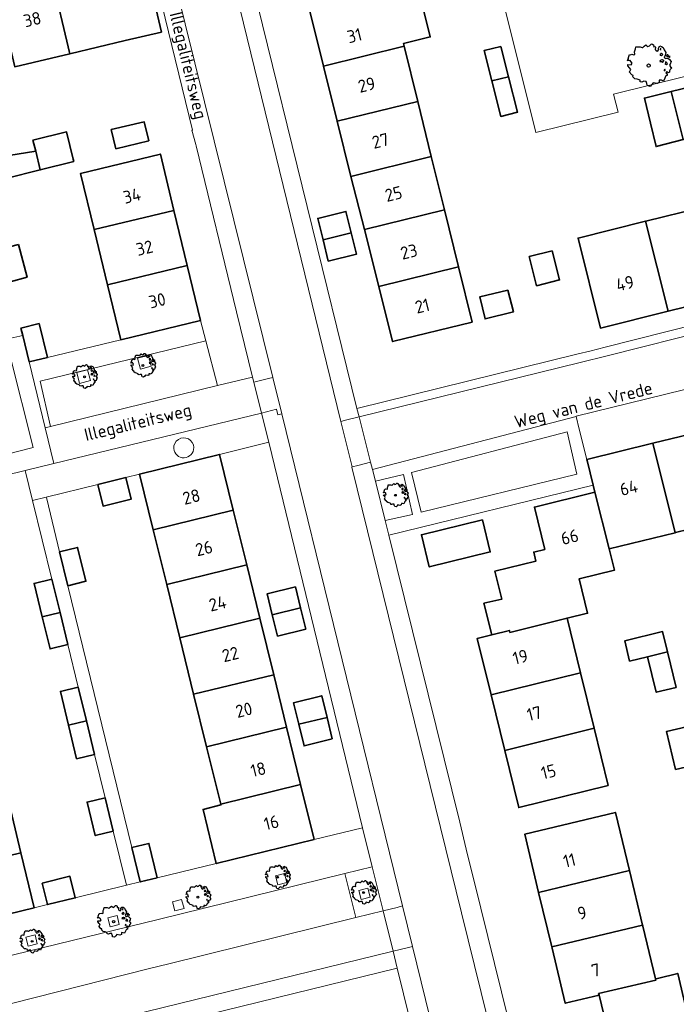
# Model space of a CAD drawing. Header units: metres. Extents: x 152391 to 157968, y 462336 to 467280.
# Tile 690 of 736: x 157148 to 157218, y 464589 to 464694. Entities that reach past the tile are written whole.
import ezdxf
from ezdxf.enums import TextEntityAlignment as Align

# ---------------------------------------------------------------- set-up
doc = ezdxf.new("R2010")
doc.units = ezdxf.units.M
doc.header["$LTSCALE"] = 0.75
doc.layers.get('0').update_dxf_attribs({"lineweight": 25})
for name, color, linetype, lineweight in [('B-GV-GR-BOOM-S', 252, 'Continuous', 25), ('B-WE-GR-BEPLANTING_CULTUUR_BODEMBEDEKKER-GV', 251, 'Continuous', 18), ('B-WE-GR-BEPLANTING_CULTUUR_HEESTERS-GV', 251, 'Continuous', 18), ('B-WE-GR-GROENVOORZIENING-GV', 251, 'Continuous', 18), ('B-WE-OG-BEBOUWING-GV', 6, 'Continuous', 35), ('B-WE-OG-BEBOUWING-T18', 1, 'Continuous', 18), ('B-WE-OG-TERREIN_CULTUURSCHEIDING-GV', 251, 'Continuous', 18), ('B-WE-OG-TOPOGRAFIE-T18', 1, 'Continuous', 18), ('B-WE-VH-VERHARDING_BETONSTRAATSTEEN-GV', 251, 'Continuous', 18), ('B-WE-VH-VERHARDING_STRAATBAKSTEEN-GV', 251, 'Continuous', 18), ('B-WE-VH-VERHARDING_TEGEL-GV', 251, 'Continuous', 18)]:
    doc.layers.add(name, color=color, linetype=linetype, lineweight=lineweight)
doc.styles.add('NLCS-ISO-M750-T18', font='NLCS-ISO.ttf', dxfattribs={"height": 1.35})

# ---------------------------------------------------------------- blocks, each defined once
blk = doc.blocks.new('SGR-BOOM_21_30')
at = {"linetype": 'Continuous'}
for p, q in [((-1.13, 1.09), (-1.11, 1.19)), ((-1.12, 0.92), (-1.13, 1.09)), ((-1.11, 1.19), (-1.05, 1.33)), ((-1.05, 1.33), (-1.02, 1.5)), ((-1.02, 1.5), (-0.67, 1.5)), ((-0.67, 1.5), (-0.52, 1.43)), ((-0.52, 1.43), (-0.47, 1.45)), ((-0.47, 1.45), (-0.37, 1.55)), ((-0.37, 1.55), (-0.23, 1.65)), ((-0.23, 1.65), (-0.13, 1.58)), ((-0.13, 1.58), (-0.06, 1.52)), ((-0.06, 1.52), (0.07, 1.58)), ((0.07, 1.58), (0.2, 1.71)), ((0.2, 1.71), (0.26, 1.73)), ((0.26, 1.73), (0.33, 1.7)), ((0.33, 1.7), (0.39, 1.65)), ((0.4, 1.53), (0.38, 1.5)), ((0.38, 1.5), (0.53, 1.52)), ((0.39, 1.65), (0.4, 1.53)), ((0.54, 1.48), (0.51, 1.29)), ((0.51, 1.29), (0.57, 1.24)), ((0.53, 1.52), (0.54, 1.48)), ((0.57, 1.24), (0.69, 1.15)), ((0.69, 1.15), (0.75, 1.2)), ((0.75, 1.2), (0.8, 1.29)), ((0.79, 1.4), (0.89, 1.56)), ((0.8, 1.29), (0.79, 1.4)), ((0.89, 1.56), (1.02, 1.53)), ((0.97, 1.37), (0.93, 1.33)), ((0.93, 1.33), (0.95, 1.25)), ((0.95, 1.25), (0.96, 1.24)), ((0.96, 1.27), (0.97, 1.37)), ((1.02, 1.53), (1.16, 1.45)), ((1.16, 1.45), (1.25, 1.27)), ((1.25, 1.27), (1.38, 1.06)), ((1.38, 1.06), (1.32, 0.79)), ((-1.7, 0.37), (-1.66, 0.48)), ((-1.49, 0.41), (-1.7, 0.37)), ((-1.68, -0.03), (-1.67, 0.09)), ((-1.67, 0.09), (-1.39, 0.07)), ((-1.66, 0.48), (-1.6, 0.53)), ((-1.63, 0.58), (-1.53, 0.87)), ((-1.6, 0.53), (-1.63, 0.58)), ((-1.53, 0.87), (-1.46, 0.86)), ((-1.42, 0.33), (-1.49, 0.41)), ((-1.46, 0.86), (-1.34, 0.91)), ((-1.33, 0.18), (-1.42, 0.33)), ((-1.39, 0.07), (-1.33, 0.18)), ((-1.34, 0.91), (-1.18, 0.86)), ((-1.18, 0.86), (-1.12, 0.92)), ((0.94, 0.91), (0.89, 0.87)), ((0.89, 0.87), (0.93, 0.83)), ((0.93, 0.41), (0.89, 0.33)), ((0.89, 0.33), (1.03, 0.32)), ((0.93, 0.83), (0.98, 0.84)), ((1.05, 0.46), (0.93, 0.41)), ((0.97, 0.97), (0.94, 0.91)), ((1.03, 0.97), (0.97, 0.97)), ((0.98, 0.84), (1.03, 0.78)), ((1.08, 0.94), (1.03, 0.97)), ((1.03, 0.78), (1.08, 0.84)), ((1.03, 0.32), (1.11, 0.25)), ((1.11, 0.46), (1.05, 0.46)), ((1.12, 0.87), (1.08, 0.94)), ((1.08, 0.84), (1.12, 0.87)), ((1.22, 0.4), (1.11, 0.46)), ((1.11, 0.25), (1.2, 0.37)), ((1.2, 0.37), (1.24, 0.41)), ((1.32, 0.79), (1.23, 0.69)), ((1.23, 0.69), (1.27, 0.63)), ((1.27, 0.63), (1.38, 0.56)), ((1.34, 0.18), (1.31, 0.1)), ((1.43, 0.05), (1.31, 0.1)), ((1.36, 0.3), (1.34, 0.23)), ((1.34, 0.23), (1.34, 0.18)), ((1.43, 0.23), (1.36, 0.3)), ((1.38, 0.56), (1.44, 0.6)), ((1.47, 0.2), (1.43, 0.23)), ((1.43, 0.05), (1.51, 0.14)), ((1.47, 0.86), (1.44, 0.81)), ((1.44, 0.81), (1.46, 0.74)), ((1.44, 0.6), (1.57, 0.56)), ((1.46, 0.74), (1.53, 0.69)), ((1.54, 0.86), (1.47, 0.86)), ((1.51, 0.14), (1.47, 0.2)), ((1.53, 0.73), (1.64, 0.68)), ((1.53, 0.69), (1.54, 0.73)), ((1.62, 0.76), (1.54, 0.86)), ((1.57, 0.56), (1.64, 0.51)), ((1.73, 0.71), (1.62, 0.76)), ((1.64, 0.68), (1.73, 0.71)), ((1.64, 0.51), (1.81, 0.32)), ((1.72, 0.1), (1.67, 0.04)), ((1.67, 0.04), (1.76, -0.09)), ((1.81, 0.32), (1.72, 0.1)), ((-1.54, -0.18), (-1.68, -0.03)), ((-1.55, -0.51), (-1.49, -0.42)), ((-1.35, -0.75), (-1.55, -0.51)), ((-1.44, -0.32), (-1.54, -0.18)), ((-1.49, -0.42), (-1.44, -0.32)), ((-1.25, -0.78), (-1.35, -0.75)), ((-1.27, -0.9), (-1.25, -0.78)), ((-1.11, -1.05), (-1.27, -0.9)), ((-0.91, -1.08), (-1.11, -1.05)), ((1.29, -1.01), (1.18, -1.24)), ((1.29, -0.29), (1.24, -0.36)), ((1.24, -0.36), (1.25, -0.42)), ((1.26, -0.42), (1.33, -0.41)), ((1.33, -0.34), (1.29, -0.29)), ((1.36, -0.88), (1.29, -1.01)), ((1.33, -0.41), (1.33, -0.34)), ((1.37, -0.83), (1.36, -0.88)), ((1.48, -0.8), (1.37, -0.83)), ((1.46, -0.47), (1.39, -0.59)), ((1.39, -0.59), (1.43, -0.64)), ((1.43, -0.64), (1.5, -0.7)), ((1.58, -0.59), (1.46, -0.47)), ((1.5, -0.7), (1.48, -0.8)), ((1.66, -0.52), (1.58, -0.59)), ((1.68, -0.42), (1.66, -0.52)), ((1.72, -0.31), (1.68, -0.42)), ((1.84, -0.18), (1.72, -0.31)), ((1.76, -0.09), (1.84, -0.18)), ((-0.67, -1.18), (-0.91, -1.08)), ((-0.68, -1.29), (-0.67, -1.18)), ((-0.55, -1.33), (-0.68, -1.29)), ((-0.4, -1.26), (-0.55, -1.33)), ((-0.19, -1.28), (-0.4, -1.26)), ((-0.16, -1.43), (-0.19, -1.28)), ((-0.13, -1.49), (-0.16, -1.43)), ((-0.1, -1.61), (-0.13, -1.49)), ((0.11, -1.67), (-0.1, -1.61)), ((0.25, -1.52), (0.11, -1.67)), ((0.36, -1.38), (0.25, -1.52)), ((0.68, -1.44), (0.36, -1.38)), ((0.83, -1.36), (0.68, -1.44)), ((0.84, -1.16), (0.83, -1.36)), ((1.03, -1.18), (0.84, -1.16)), ((1.18, -1.24), (1.03, -1.18))]:
    blk.add_line(p, q, dxfattribs=at)
blk.add_circle((0, 0), 0.126, dxfattribs=at)
blk = doc.blocks.new('SGR-BOOM_31_50')
at = {"linetype": 'Continuous'}
for p, q in [((-0.49, 2.06), (-0.3, 2.2)), ((-0.3, 2.2), (-0.18, 2.11)), ((-0.18, 2.11), (-0.08, 2.02)), ((-0.08, 2.02), (0.09, 2.11)), ((0.09, 2.11), (0.27, 2.28)), ((0.27, 2.28), (0.35, 2.31)), ((0.35, 2.31), (0.44, 2.26)), ((0.44, 2.26), (0.52, 2.2)), ((0.52, 2.2), (0.54, 2.04)), ((-2.18, 0.77), (-2.04, 1.17)), ((-2.04, 1.17), (-1.94, 1.14)), ((-1.94, 1.14), (-1.79, 1.21)), ((-1.79, 1.21), (-1.57, 1.14)), ((-1.57, 1.14), (-1.49, 1.23)), ((-1.51, 1.45), (-1.48, 1.58)), ((-1.49, 1.23), (-1.51, 1.45)), ((-1.48, 1.58), (-1.4, 1.78)), ((-1.4, 1.78), (-1.36, 2)), ((-1.36, 2), (-0.89, 2)), ((-0.89, 2), (-0.69, 1.91)), ((-0.69, 1.91), (-0.63, 1.93)), ((-0.63, 1.93), (-0.49, 2.06)), ((0.54, 2.04), (0.51, 2)), ((0.51, 2), (0.71, 2.02)), ((0.72, 1.98), (0.68, 1.71)), ((0.68, 1.71), (0.75, 1.65)), ((0.71, 2.02), (0.72, 1.98)), ((0.75, 1.65), (0.92, 1.54)), ((0.92, 1.54), (1, 1.6)), ((1, 1.6), (1.06, 1.71)), ((1.05, 1.87), (1.19, 2.09)), ((1.06, 1.71), (1.05, 1.87)), ((1.19, 2.09), (1.36, 2.04)), ((1.25, 1.21), (1.19, 1.17)), ((1.19, 1.17), (1.23, 1.1)), ((1.3, 1.82), (1.23, 1.78)), ((1.23, 1.78), (1.27, 1.67)), ((1.23, 1.1), (1.31, 1.12)), ((1.3, 1.3), (1.25, 1.21)), ((1.27, 1.67), (1.28, 1.65)), ((1.28, 1.69), (1.3, 1.82)), ((1.37, 1.3), (1.3, 1.3)), ((1.31, 1.12), (1.37, 1.03)), ((1.36, 2.04), (1.54, 1.93)), ((1.44, 1.25), (1.37, 1.3)), ((1.37, 1.03), (1.44, 1.12)), ((1.5, 1.17), (1.44, 1.25)), ((1.44, 1.12), (1.5, 1.17)), ((1.54, 1.93), (1.67, 1.69)), ((1.76, 1.06), (1.64, 0.93)), ((1.67, 1.69), (1.84, 1.41)), ((1.84, 1.41), (1.76, 1.06)), ((1.96, 1.14), (1.92, 1.08)), ((1.92, 1.08), (1.95, 0.99)), ((2.06, 1.14), (1.96, 1.14)), ((2.16, 1.01), (2.06, 1.14)), ((-2.27, 0.49), (-2.21, 0.64)), ((-1.99, 0.55), (-2.27, 0.49)), ((-2.24, -0.04), (-2.22, 0.11)), ((-2.22, 0.11), (-1.85, 0.09)), ((-2.21, 0.64), (-2.13, 0.71)), ((-2.13, 0.71), (-2.18, 0.77)), ((-1.9, 0.44), (-1.99, 0.55)), ((-1.77, 0.25), (-1.9, 0.44)), ((-1.85, 0.09), (-1.77, 0.25)), ((1.23, 0.55), (1.19, 0.44)), ((1.19, 0.44), (1.37, 0.42)), ((1.4, 0.62), (1.23, 0.55)), ((1.37, 0.42), (1.48, 0.33)), ((1.48, 0.62), (1.4, 0.62)), ((1.62, 0.53), (1.48, 0.62)), ((1.48, 0.33), (1.61, 0.49)), ((1.61, 0.49), (1.65, 0.55)), ((1.64, 0.93), (1.7, 0.84)), ((1.7, 0.84), (1.84, 0.75)), ((1.79, 0.25), (1.75, 0.14)), ((1.91, 0.07), (1.75, 0.14)), ((1.81, 0.4), (1.79, 0.31)), ((1.79, 0.31), (1.79, 0.25)), ((1.9, 0.31), (1.81, 0.4)), ((1.84, 0.75), (1.92, 0.79)), ((1.96, 0.27), (1.9, 0.31)), ((1.91, 0.07), (2.01, 0.18)), ((1.92, 0.79), (2.09, 0.75)), ((1.95, 0.99), (2.04, 0.93)), ((2.01, 0.18), (1.96, 0.27)), ((2.04, 0.97), (2.18, 0.9)), ((2.04, 0.93), (2.06, 0.97)), ((2.09, 0.75), (2.18, 0.68)), ((2.3, 0.95), (2.16, 1.01)), ((2.18, 0.9), (2.3, 0.95)), ((2.18, 0.68), (2.41, 0.42)), ((2.29, 0.14), (2.23, 0.05)), ((2.23, 0.05), (2.35, -0.13)), ((2.41, 0.42), (2.29, 0.14)), ((-2.05, -0.24), (-2.24, -0.04)), ((-2.07, -0.67), (-1.99, -0.56)), ((-1.8, -1), (-2.07, -0.67)), ((-1.91, -0.43), (-2.05, -0.24)), ((-1.99, -0.56), (-1.91, -0.43)), ((-1.67, -1.05), (-1.8, -1)), ((-1.7, -1.2), (-1.67, -1.05)), ((1.72, -0.39), (1.65, -0.48)), ((1.65, -0.48), (1.67, -0.56)), ((1.68, -0.56), (1.78, -0.54)), ((1.78, -0.45), (1.72, -0.39)), ((1.78, -0.54), (1.78, -0.45)), ((1.95, -0.63), (1.85, -0.78)), ((1.85, -0.78), (1.9, -0.85)), ((1.9, -0.85), (1.99, -0.94)), ((2.1, -0.78), (1.95, -0.63)), ((1.99, -0.94), (1.98, -1.07)), ((2.21, -0.7), (2.1, -0.78)), ((2.24, -0.56), (2.21, -0.7)), ((2.29, -0.41), (2.24, -0.56)), ((2.46, -0.24), (2.29, -0.41)), ((2.35, -0.13), (2.46, -0.24)), ((-1.48, -1.4), (-1.7, -1.2)), ((-1.22, -1.44), (-1.48, -1.4)), ((-0.89, -1.57), (-1.22, -1.44)), ((-0.91, -1.72), (-0.89, -1.57)), ((-0.73, -1.77), (-0.91, -1.72)), ((-0.53, -1.68), (-0.73, -1.77)), ((-0.25, -1.7), (-0.53, -1.68)), ((-0.21, -1.9), (-0.25, -1.7)), ((-0.18, -1.99), (-0.21, -1.9)), ((-0.13, -2.14), (-0.18, -1.99)), ((0.34, -2.03), (0.15, -2.23)), ((0.47, -1.83), (0.34, -2.03)), ((0.91, -1.92), (0.47, -1.83)), ((1.11, -1.81), (0.91, -1.92)), ((1.13, -1.55), (1.11, -1.81)), ((1.37, -1.57), (1.13, -1.55)), ((1.58, -1.66), (1.37, -1.57)), ((1.72, -1.35), (1.58, -1.66)), ((1.81, -1.18), (1.72, -1.35)), ((1.82, -1.11), (1.81, -1.18)), ((1.98, -1.07), (1.82, -1.11)), ((0.15, -2.23), (-0.13, -2.14))]:
    blk.add_line(p, q, dxfattribs=at)
blk.add_circle((0, 0), 0.169, dxfattribs=at)
blk = doc.blocks.new('SGR-BOOM_0_20')
at = {"linetype": 'Continuous'}
for p, q in [((-0.79, 1), (-0.76, 1.12)), ((-0.76, 1.12), (-0.5, 1.12)), ((-0.5, 1.12), (-0.39, 1.07)), ((-0.39, 1.07), (-0.35, 1.09)), ((-0.35, 1.09), (-0.27, 1.16)), ((-0.27, 1.16), (-0.17, 1.24)), ((-0.17, 1.24), (-0.1, 1.19)), ((-0.1, 1.19), (-0.05, 1.14)), ((-0.05, 1.14), (0.05, 1.19)), ((0.05, 1.19), (0.15, 1.28)), ((0.15, 1.28), (0.2, 1.3)), ((0.2, 1.3), (0.25, 1.27)), ((0.25, 1.27), (0.29, 1.24)), ((0.3, 1.15), (0.28, 1.12)), ((0.28, 1.12), (0.4, 1.14)), ((0.29, 1.24), (0.3, 1.15)), ((0.41, 1.11), (0.38, 0.96)), ((0.4, 1.14), (0.41, 1.11)), ((0.59, 1.05), (0.67, 1.17)), ((0.67, 1.17), (0.76, 1.15)), ((0.76, 1.15), (0.87, 1.09)), ((0.87, 1.09), (0.94, 0.95)), ((-1.28, 0.27), (-1.24, 0.36)), ((-1.12, 0.31), (-1.28, 0.27)), ((-1.26, -0.02), (-1.25, 0.06)), ((-1.25, 0.06), (-1.04, 0.05)), ((-1.24, 0.36), (-1.2, 0.4)), ((-1.22, 0.43), (-1.15, 0.66)), ((-1.2, 0.4), (-1.22, 0.43)), ((-1.15, 0.66), (-1.09, 0.64)), ((-1.07, 0.25), (-1.12, 0.31)), ((-1.09, 0.64), (-1.01, 0.68)), ((-1, 0.14), (-1.07, 0.25)), ((-1.04, 0.05), (-1, 0.14)), ((-1.01, 0.68), (-0.88, 0.64)), ((-0.88, 0.64), (-0.84, 0.69)), ((-0.85, 0.82), (-0.83, 0.89)), ((-0.84, 0.69), (-0.85, 0.82)), ((-0.83, 0.89), (-0.79, 1)), ((0.38, 0.96), (0.42, 0.93)), ((0.42, 0.93), (0.52, 0.87)), ((0.52, 0.87), (0.56, 0.9)), ((0.56, 0.9), (0.6, 0.96)), ((0.6, 0.96), (0.59, 1.05)), ((0.7, 0.68), (0.67, 0.66)), ((0.67, 0.66), (0.69, 0.62)), ((0.69, 0.31), (0.67, 0.25)), ((0.67, 0.25), (0.77, 0.24)), ((0.73, 1.03), (0.69, 1)), ((0.69, 1), (0.71, 0.94)), ((0.69, 0.62), (0.74, 0.63)), ((0.79, 0.35), (0.69, 0.31)), ((0.73, 0.73), (0.7, 0.68)), ((0.71, 0.94), (0.72, 0.93)), ((0.72, 0.95), (0.73, 1.03)), ((0.77, 0.73), (0.73, 0.73)), ((0.74, 0.63), (0.77, 0.58)), ((0.81, 0.71), (0.77, 0.73)), ((0.77, 0.58), (0.81, 0.63)), ((0.77, 0.24), (0.83, 0.19)), ((0.83, 0.35), (0.79, 0.35)), ((0.84, 0.66), (0.81, 0.71)), ((0.81, 0.63), (0.84, 0.66)), ((0.91, 0.3), (0.83, 0.35)), ((0.83, 0.19), (0.9, 0.27)), ((0.9, 0.27), (0.93, 0.31)), ((0.99, 0.59), (0.92, 0.52)), ((0.92, 0.52), (0.96, 0.47)), ((0.94, 0.95), (1.03, 0.79)), ((0.96, 0.47), (1.03, 0.42)), ((1.01, 0.14), (0.98, 0.08)), ((1.08, 0.04), (0.98, 0.08)), ((1.03, 0.79), (0.99, 0.59)), ((1.02, 0.22), (1.01, 0.18)), ((1.01, 0.18), (1.01, 0.14)), ((1.07, 0.18), (1.02, 0.22)), ((1.03, 0.42), (1.08, 0.45)), ((1.1, 0.15), (1.07, 0.18)), ((1.1, 0.64), (1.08, 0.61)), ((1.08, 0.61), (1.1, 0.56)), ((1.08, 0.45), (1.17, 0.42)), ((1.08, 0.04), (1.13, 0.1)), ((1.16, 0.64), (1.1, 0.64)), ((1.1, 0.56), (1.15, 0.52)), ((1.13, 0.1), (1.1, 0.15)), ((1.15, 0.55), (1.23, 0.51)), ((1.15, 0.52), (1.16, 0.55)), ((1.22, 0.57), (1.16, 0.64)), ((1.17, 0.42), (1.23, 0.39)), ((1.3, 0.53), (1.22, 0.57)), ((1.23, 0.51), (1.3, 0.53)), ((1.23, 0.39), (1.36, 0.24)), ((1.29, 0.08), (1.25, 0.03)), ((1.25, 0.03), (1.32, -0.07)), ((1.36, 0.24), (1.29, 0.08)), ((-1.15, -0.13), (-1.26, -0.02)), ((-1.16, -0.38), (-1.12, -0.32)), ((-1.02, -0.56), (-1.16, -0.38)), ((-1.08, -0.24), (-1.15, -0.13)), ((-1.12, -0.32), (-1.08, -0.24)), ((-0.94, -0.59), (-1.02, -0.56)), ((-0.95, -0.67), (-0.94, -0.59)), ((-0.83, -0.79), (-0.95, -0.67)), ((-0.68, -0.81), (-0.83, -0.79)), ((-0.5, -0.88), (-0.68, -0.81)), ((-0.51, -0.97), (-0.5, -0.88)), ((-0.41, -0.99), (-0.51, -0.97)), ((-0.3, -0.95), (-0.41, -0.99)), ((-0.14, -0.96), (-0.3, -0.95)), ((-0.12, -1.07), (-0.14, -0.96)), ((0.27, -1.03), (0.19, -1.14)), ((0.51, -1.08), (0.27, -1.03)), ((0.62, -1.02), (0.51, -1.08)), ((0.63, -0.87), (0.62, -1.02)), ((0.77, -0.88), (0.63, -0.87)), ((0.89, -0.93), (0.77, -0.88)), ((0.96, -0.76), (0.89, -0.93)), ((0.96, -0.22), (0.93, -0.27)), ((0.93, -0.27), (0.94, -0.32)), ((0.95, -0.32), (1, -0.3)), ((1, -0.26), (0.96, -0.22)), ((1.02, -0.66), (0.96, -0.76)), ((1, -0.3), (1, -0.26)), ((1.03, -0.63), (1.02, -0.66)), ((1.11, -0.6), (1.03, -0.63)), ((1.1, -0.35), (1.04, -0.44)), ((1.04, -0.44), (1.07, -0.48)), ((1.07, -0.48), (1.12, -0.53)), ((1.18, -0.44), (1.1, -0.35)), ((1.12, -0.53), (1.11, -0.6)), ((1.24, -0.39), (1.18, -0.44)), ((1.26, -0.32), (1.24, -0.39)), ((1.29, -0.23), (1.26, -0.32)), ((1.38, -0.13), (1.29, -0.23)), ((1.32, -0.07), (1.38, -0.13)), ((-0.1, -1.12), (-0.12, -1.07)), ((-0.07, -1.2), (-0.1, -1.12)), ((0.08, -1.25), (-0.07, -1.2)), ((0.19, -1.14), (0.08, -1.25))]:
    blk.add_line(p, q, dxfattribs=at)
blk.add_circle((0, 0), 0.0948, dxfattribs=at)

msp = doc.modelspace()

# ---------------------------------------------------------------- linework, layer by layer
at = {"layer": 'B-WE-GR-BEPLANTING_CULTUUR_BODEMBEDEKKER-GV'}
for points in [[(157166.86, 464648.78, 1.024852), (157164.73, 464648.69)], [(157164.73, 464648.69, 0.975186), (157166.86, 464648.78)]]:
    msp.add_lwpolyline(points, format="xyb", dxfattribs=at)
at = {"layer": 'B-WE-GR-BEPLANTING_CULTUUR_HEESTERS-GV'}
msp.add_lwpolyline([(157187.3, 464641), (157190.23, 464641.66), (157189.25, 464645.91), (157186.26, 464645.2)], close=True, dxfattribs=at)
at = {"layer": 'B-WE-GR-GROENVOORZIENING-GV'}
for points in [[(157161.17, 464657.17), (157162.33, 464657.46), (157162.04, 464658.62), (157160.87, 464658.33)], [(157154.66, 464655.63), (157155.83, 464655.93), (157155.53, 464657.09), (157154.37, 464656.8)], [(157176.81, 464602.37), (157176.56, 464603.34), (157175.59, 464603.09), (157175.84, 464602.13)], [(157185.7, 464600.81), (157185.46, 464601.78), (157184.49, 464601.53), (157184.73, 464600.57)], [(157164.6, 464600.32), (157164.85, 464599.34), (157165.82, 464599.59), (157165.57, 464600.56)], [(157157.94, 464597.64), (157158.91, 464597.88), (157158.67, 464598.85), (157157.7, 464598.61)], [(157148.94, 464596.55), (157149.18, 464595.58), (157150.15, 464595.83), (157149.91, 464596.79)]]:
    msp.add_lwpolyline(points, close=True, dxfattribs=at)
at = {"layer": 'B-WE-OG-BEBOUWING-GV'}
for points in [[(157157.56, 464700.47), (157151.67, 464699.08), (157153.63, 464690.81), (157159.52, 464692.21), (157163.41, 464693.13), (157161.8, 464699.94), (157161.74, 464700.18), (157157.85, 464699.26)], [(157151.67, 464699.08), (157145.79, 464697.68), (157147.75, 464689.42), (157153.63, 464690.81)], [(157187.88, 464697.5), (157179.27, 464695.37), (157180.72, 464689.49), (157189.33, 464691.61), (157189.26, 464691.9), (157192.12, 464692.6), (157190.77, 464698.09), (157187.91, 464697.38)], [(157182.17, 464683.6), (157190.78, 464685.72), (157189.33, 464691.61), (157180.72, 464689.49)], [(157198.7, 464687.91), (157200.46, 464688.34), (157199.65, 464691.57), (157197.88, 464691.17)], [(157198.7, 464687.91), (157199.65, 464684.13), (157201.42, 464684.57), (157200.46, 464688.34)], [(157221.47, 464684.88), (157220.81, 464687.51), (157217.83, 464686.78), (157219.11, 464681.65), (157222.08, 464682.4)], [(157219.11, 464681.65), (157217.83, 464686.78), (157214.98, 464686.08), (157215.63, 464683.41), (157216.24, 464680.91)], [(157190.78, 464685.72), (157182.17, 464683.6), (157183.62, 464677.72), (157192.23, 464679.84)], [(157162.05, 464681.52), (157161.57, 464683.54), (157158.05, 464682.71), (157158.55, 464680.67)], [(157153.97, 464679.57), (157153.28, 464682.47), (157149.68, 464681.6), (157149.98, 464680.41), (157150.46, 464678.41), (157154.04, 464679.3)], [(157150.46, 464678.41), (157149.98, 464680.41), (157146.24, 464679.81), (157146.72, 464677.82), (157146.79, 464677.5)], [(157156.23, 464672.05), (157164.75, 464674.1), (157163.3, 464680.11), (157154.78, 464678.05)], [(157192.23, 464679.84), (157183.62, 464677.72), (157185.08, 464672.05), (157193.63, 464674.16)], [(157164.75, 464674.1), (157156.23, 464672.05), (157157.65, 464666.17), (157166.17, 464668.22)], [(157183.67, 464671.7), (157183.11, 464673.98), (157180.1, 464673.24), (157180.67, 464670.96)], [(157186.64, 464665.97), (157195.13, 464668.06), (157193.63, 464674.16), (157185.08, 464672.05)], [(157215.1, 464672.93), (157217.52, 464663.33), (157223.34, 464664.77), (157220.93, 464674.37), (157215.14, 464672.94)], [(157217.52, 464663.33), (157215.1, 464672.93), (157207.91, 464671.15), (157210.29, 464661.54)], [(157181.23, 464668.68), (157184.24, 464669.42), (157183.67, 464671.7), (157180.67, 464670.96)], [(157148.14, 464670.46), (157146.24, 464669.97), (157147.11, 464666.45), (157147.24, 464666.49), (157149.06, 464666.96)], [(157205.14, 464669.77), (157202.69, 464669.16), (157203.47, 464666.05), (157205.92, 464666.67)], [(157167.59, 464662.34), (157166.17, 464668.22), (157157.65, 464666.17), (157159.07, 464660.29)], [(157195.13, 464668.06), (157186.64, 464665.97), (157188.09, 464660.09), (157196.58, 464662.18)], [(157200.41, 464665.6), (157197.4, 464664.86), (157197.98, 464662.52), (157200.99, 464663.26)], [(157148.6, 464660.73), (157149.3, 464657.95), (157151.24, 464658.41), (157150.34, 464662.02), (157148.41, 464661.53)], [(157218.26, 464639.7), (157218.31, 464639.71), (157224.14, 464641.15), (157221.78, 464650.68), (157215.88, 464649.24)], [(157211.22, 464637.97), (157218.26, 464639.7), (157215.88, 464649.24), (157208.83, 464647.5), (157208.86, 464647.39), (157209.5, 464644.77), (157209.69, 464644.03)], [(157162.53, 464640.02), (157171.08, 464642.12), (157169.62, 464648.06), (157161.07, 464645.96)], [(157156.61, 464644.86), (157157.17, 464642.55), (157160.18, 464643.29), (157159.62, 464645.6)], [(157198.7, 464628.81), (157200.58, 464629.27), (157200.63, 464629.06), (157206.73, 464630.6), (157208.91, 464631.11), (157208.01, 464634.77), (157211.78, 464635.69), (157211.22, 464637.97), (157209.69, 464644.03), (157203.24, 464642.44), (157204.35, 464637.92), (157203.17, 464637.63), (157203.4, 464636.68), (157199.02, 464635.6), (157199.76, 464632.6), (157197.85, 464632.17)], [(157172.52, 464636.26), (157171.08, 464642.12), (157162.53, 464640.02), (157163.97, 464634.16)], [(157197.69, 464641.08), (157191.17, 464639.48), (157192.01, 464636.06), (157198.53, 464637.66)], [(157153.43, 464634.05), (157155.34, 464634.52), (157154.46, 464638.13), (157152.54, 464637.67)], [(157172.52, 464636.26), (157163.97, 464634.16), (157165.37, 464628.48), (157173.92, 464630.6)], [(157150.69, 464630.72), (157152.58, 464631.18), (157151.7, 464634.76), (157149.81, 464634.3)], [(157175.25, 464630.93), (157178.26, 464631.67), (157177.71, 464633.91), (157174.7, 464633.17)], [(157178.26, 464631.67), (157175.25, 464630.93), (157175.81, 464628.68), (157178.82, 464629.42)], [(157152.58, 464631.18), (157150.69, 464630.72), (157151.52, 464627.3), (157153.41, 464627.76)], [(157165.37, 464628.48), (157166.85, 464622.47), (157175.42, 464624.55), (157173.92, 464630.6)], [(157206.73, 464630.6), (157200.63, 464629.06), (157200.58, 464629.27), (157198.7, 464628.81), (157197.13, 464628.43), (157198.61, 464622.42), (157208.17, 464624.74)], [(157217.44, 464627), (157216.92, 464629.15), (157212.88, 464628.16), (157213.41, 464626), (157215.32, 464626.47)], [(157217.44, 464627), (157215.32, 464626.47), (157216.25, 464622.68), (157218.37, 464623.2)], [(157166.85, 464622.47), (157168.23, 464616.86), (157176.78, 464618.94), (157175.42, 464624.55)], [(157198.61, 464622.42), (157200.07, 464616.47), (157209.61, 464618.85), (157208.17, 464624.74)], [(157153.49, 464619.16), (157155.4, 464619.63), (157154.52, 464623.22), (157152.63, 464622.76)], [(157178.09, 464619.26), (157181.1, 464620), (157180.53, 464622.3), (157177.52, 464621.56)], [(157181.66, 464617.7), (157181.1, 464620), (157178.09, 464619.26), (157178.65, 464616.96)], [(157153.49, 464619.16), (157154.34, 464615.58), (157156.27, 464616.05), (157155.4, 464619.63)], [(157169.74, 464610.73), (157178.27, 464612.83), (157176.78, 464618.94), (157168.23, 464616.86)], [(157211.12, 464612.72), (157209.61, 464618.85), (157200.07, 464616.47), (157201.57, 464610.37)], [(157218.3, 464614.42), (157220.43, 464614.93), (157219.48, 464618.98), (157217.34, 464618.48)], [(157178.27, 464612.83), (157169.74, 464610.73), (157169.76, 464610.65), (157167.85, 464610.18), (157169.27, 464604.4), (157179.71, 464606.97)], [(157139.89, 464603.47), (157148.41, 464605.54), (157146.99, 464611.4), (157138.46, 464609.33)], [(157157.4, 464611.42), (157155.47, 464610.95), (157156.34, 464607.39), (157158.27, 464607.86)], [(157203.69, 464601.31), (157213.38, 464603.67), (157211.9, 464609.85), (157202.2, 464607.52)], [(157162.97, 464602.89), (157162.08, 464606.54), (157160.26, 464606.1), (157161.15, 464602.44)], [(157148.41, 464605.54), (157139.89, 464603.47), (157141.31, 464597.6), (157149.83, 464599.68)], [(157205.09, 464595.52), (157214.79, 464597.82), (157213.38, 464603.67), (157203.69, 464601.31)], [(157150.67, 464602.31), (157151.23, 464600.02), (157154.2, 464600.74), (157153.64, 464603.04)], [(157214.79, 464597.82), (157205.09, 464595.52), (157205.12, 464595.37), (157206.53, 464589.5), (157210.14, 464590.37), (157210.1, 464590.52), (157216.2, 464591.94), (157216.17, 464592.1), (157214.82, 464597.71)], [(157225.16, 464581.48), (157225.32, 464581.51), (157223.7, 464587.59), (157223.86, 464587.63), (157223.33, 464589.79), (157219.46, 464588.86), (157218.54, 464592.67), (157216.38, 464592.15), (157216.17, 464592.1), (157216.2, 464591.94), (157210.1, 464590.52), (157210.14, 464590.37), (157211.67, 464584.01), (157216.19, 464585.1), (157216.41, 464584.17), (157217.52, 464584.44), (157218.61, 464579.9), (157219.23, 464580.05)]]:
    msp.add_lwpolyline(points, close=True, dxfattribs=at)
at = {"layer": 'B-WE-OG-TERREIN_CULTUURSCHEIDING-GV'}
msp.add_lwpolyline([(157219.08, 464705.76), (157198.12, 464703.52), (157203.4, 464682.39), (157212.17, 464684.57), (157211.67, 464686.5), (157223.03, 464689.32), (157223.07, 464689.33)], close=True, dxfattribs=at)
at = {"layer": 'B-WE-VH-VERHARDING_BETONSTRAATSTEEN-GV'}
for points in [[(157213.47, 464526.01), (157204.1, 464564.07), (157204.12, 464564.08), (157203.13, 464568), (157195.47, 464599.13), (157183.76, 464646.71), (157183.78, 464646.72), (157182.57, 464651.57), (157167.19, 464714.48)], [(157163.85, 464702.5), (157175.29, 464656.26), (157176.25, 464652.38), (157189.17, 464599.87), (157189.7, 464597.72), (157190.23, 464595.56), (157207.43, 464525.5)], [(157161.15, 464602.44), (157159.68, 464602.09), (157154.2, 464600.74), (157151.23, 464600.02), (157149.83, 464599.68), (157141.31, 464597.6), (157137.09, 464596.58), (157128.68, 464630.9), (157126.85, 464630.45), (157136.39, 464591.52)], [(157122.01, 464629.27), (157133.62, 464581.71), (157188.14, 464595.04), (157187.08, 464599.35), (157184.17, 464598.63), (157164.21, 464593.69), (157162, 464593.16), (157142.74, 464588.28)], [(157142.74, 464588.28), (157141.45, 464593.15), (157163.05, 464598.43), (157183.01, 464603.34), (157185.92, 464604.06), (157184.89, 464608.2), (157179.71, 464606.97), (157169.27, 464604.4), (157162.97, 464602.89), (157161.15, 464602.44)]]:
    msp.add_lwpolyline(points, dxfattribs=at)
for points in [[(157244.87, 464667.12), (157244.77, 464667.61), (157238.66, 464666.17), (157237.65, 464670.4), (157243.84, 464671.84), (157243.45, 464673.43), (157242.06, 464673.09), (157235.68, 464671.51), (157236.54, 464668.04), (157237, 464666.1), (157210.79, 464659.5), (157209.17, 464659.09), (157207.91, 464658.8), (157184.28, 464652.94), (157184.51, 464652.06), (157208.13, 464657.88), (157211.02, 464658.58)], [(157240.07, 464660), (157246.33, 464661.45), (157244.87, 464667.12), (157211.02, 464658.58), (157208.13, 464657.88), (157184.51, 464652.06), (157185.75, 464647.23), (157185.95, 464646.45), (157207.7, 464652.12), (157207.69, 464652.15), (157240.05, 464660.08)], [(157167.59, 464662.34), (157159.07, 464660.29), (157151.24, 464658.41), (157149.3, 464657.95), (157151, 464650.88), (157151.57, 464651.02), (157150.47, 464655.88), (157168.15, 464660.16)], [(157168.15, 464660.16), (157150.47, 464655.88), (157151.57, 464651.02), (157169.39, 464655.4)], [(157123.35, 464652.5), (157123.19, 464652.46), (157122.45, 464652.26), (157123.87, 464646.6), (157124.92, 464642.46), (157125.1, 464642.51), (157125.8, 464642.68), (157149.72, 464648.8), (157147.27, 464658.55), (157124.68, 464652.85)], [(157161.17, 464657.17), (157160.87, 464658.33), (157162.04, 464658.62), (157162.33, 464657.46)], [(157154.66, 464655.63), (157154.37, 464656.8), (157155.53, 464657.09), (157155.83, 464655.93)], [(157173.27, 464655.75), (157173.14, 464656.3), (157169.39, 464655.4), (157151.57, 464651.02), (157151, 464650.88), (157151.92, 464647.09), (157174.09, 464652.46)], [(157174.09, 464652.46), (157151.92, 464647.09), (157148.87, 464646.35), (157149.65, 464643.15), (157151.11, 464643.51), (157156.61, 464644.86), (157159.62, 464645.6), (157161.07, 464645.96), (157169.62, 464648.06), (157174.89, 464649.35)], [(157208.83, 464647.5), (157208.03, 464650.76), (157207.7, 464652.12), (157185.95, 464646.45), (157186.26, 464645.2), (157189.25, 464645.91), (157190.23, 464641.66), (157187.3, 464641), (157187.68, 464639.45), (157209.5, 464644.77), (157208.86, 464647.39)], [(157190.13, 464646.12), (157191.16, 464641.89), (157207.78, 464645.95), (157206.75, 464650.45)], [(157206.75, 464650.45), (157207.78, 464645.95), (157191.16, 464641.89), (157190.13, 464646.12)], [(157122.01, 464629.27), (157120.94, 464629), (157120.88, 464628.99), (157130.93, 464588.11), (157133, 464579.63), (157134.96, 464580.11), (157188.59, 464593.23), (157188.14, 464595.04), (157133.62, 464581.71)], [(157142.74, 464588.28), (157162, 464593.16), (157164.21, 464593.69), (157184.17, 464598.63), (157183.78, 464600.22), (157183.01, 464603.34), (157163.05, 464598.43), (157141.45, 464593.15)], [(157176.81, 464602.37), (157175.84, 464602.13), (157175.59, 464603.09), (157176.56, 464603.34)], [(157187.08, 464599.35), (157185.92, 464604.06), (157183.01, 464603.34), (157183.78, 464600.22), (157184.17, 464598.63)], [(157185.7, 464600.81), (157184.73, 464600.57), (157184.49, 464601.53), (157185.46, 464601.78)], [(157164.6, 464600.32), (157165.57, 464600.56), (157165.82, 464599.59), (157164.85, 464599.34)], [(157157.94, 464597.64), (157157.7, 464598.61), (157158.67, 464598.85), (157158.91, 464597.88)], [(157148.94, 464596.55), (157149.91, 464596.79), (157150.15, 464595.83), (157149.18, 464595.58)]]:
    msp.add_lwpolyline(points, close=True, dxfattribs=at)
for points in [[(157164.73, 464648.69, -1.024852), (157166.86, 464648.78)], [(157166.86, 464648.78, -0.975186), (157164.73, 464648.69)]]:
    msp.add_lwpolyline(points, format="xyb", dxfattribs=at)
at = {"layer": 'B-WE-VH-VERHARDING_STRAATBAKSTEEN-GV'}
msp.add_lwpolyline([(157173.27, 464655.75), (157174.09, 464652.46), (157175.7, 464652.87), (157175.85, 464652.29), (157176.25, 464652.38), (157175.29, 464656.26), (157174.86, 464656.15)], close=True, dxfattribs=at)
at = {"layer": 'B-WE-VH-VERHARDING_TEGEL-GV'}
for points in [[(157167.19, 464714.48), (157182.57, 464651.57), (157183.21, 464651.73), (157184.51, 464652.06), (157184.28, 464652.94), (157168.37, 464717.67), (157168.01, 464719.13), (157166.33, 464718.72), (157166.58, 464717.42), (157145.95, 464712.4), (157144.53, 464712.06), (157144.9, 464710.55), (157145.17, 464710.62), (157145.29, 464710.13), (157156.01, 464712.76), (157165.98, 464715.21)], [(157161.94, 464702.22), (157166.71, 464682.65), (157166.66, 464682.64), (157167.08, 464681.13), (157167.12, 464680.98), (157171.44, 464663.27), (157173.14, 464656.3), (157173.27, 464655.75), (157174.86, 464656.15), (157175.29, 464656.26), (157163.85, 464702.5)], [(157207.43, 464525.5), (157190.23, 464595.56), (157189.65, 464595.42), (157188.14, 464595.04), (157188.59, 464593.23), (157194.64, 464568.73), (157195.01, 464567.26), (157205.11, 464526.35), (157205.2, 464525.98), (157205.21, 464525.94)]]:
    msp.add_lwpolyline(points, dxfattribs=at)
for points in [[(157149.3, 464657.95), (157148.6, 464660.73), (157147.32, 464660.47), (157147.1, 464660.43), (157137.06, 464657.99), (157128.66, 464655.95), (157122.88, 464654.4), (157122.89, 464654.38), (157122.98, 464653.99), (157123.35, 464652.5), (157124.68, 464652.85), (157147.27, 464658.55), (157149.72, 464648.8), (157125.8, 464642.68), (157126.26, 464640.79), (157148.87, 464646.35), (157151.92, 464647.09), (157151, 464650.88)], [(157185.92, 464604.06), (157187.08, 464599.35), (157188.58, 464599.72), (157189.17, 464599.87), (157176.25, 464652.38), (157175.85, 464652.29), (157175.7, 464652.87), (157174.09, 464652.46), (157174.89, 464649.35), (157184.89, 464608.2)], [(157183.78, 464646.72), (157184.37, 464646.87), (157185.75, 464647.23), (157184.51, 464652.06), (157183.21, 464651.73), (157182.57, 464651.57)], [(157203.72, 464574.58), (157203.4, 464575.87), (157197.52, 464599.64), (157195.96, 464605.93), (157195.27, 464608.82), (157187.68, 464639.45), (157187.3, 464641), (157186.26, 464645.2), (157185.95, 464646.45), (157185.75, 464647.23), (157184.37, 464646.87), (157183.78, 464646.72), (157183.76, 464646.71), (157195.47, 464599.13), (157203.13, 464568), (157203.77, 464568.15), (157205.23, 464568.48), (157204.74, 464570.45)], [(157153.41, 464627.76), (157154.52, 464623.22), (157155.4, 464619.63), (157156.27, 464616.05), (157157.4, 464611.42), (157158.27, 464607.86), (157159.68, 464602.09), (157161.15, 464602.44), (157160.26, 464606.1), (157153.43, 464634.05), (157152.54, 464637.67), (157151.16, 464643.31), (157151.11, 464643.51), (157149.65, 464643.15), (157151.7, 464634.76), (157152.58, 464631.18)], [(157190.23, 464595.56), (157189.7, 464597.72), (157189.17, 464599.87), (157188.58, 464599.72), (157187.08, 464599.35), (157188.14, 464595.04), (157189.65, 464595.42)]]:
    msp.add_lwpolyline(points, close=True, dxfattribs=at)

# ---------------------------------------------------------------- block references
at = {"layer": 'B-GV-GR-BOOM-S', "transparency": 33554559}
for name, p in [('SGR-BOOM_31_50', (157215.44, 464689.55)), ('SGR-BOOM_0_20', (157161.43, 464657.54)), ('SGR-BOOM_0_20', (157155.2, 464656.34)), ('SGR-BOOM_0_20', (157188.4, 464643.7)), ('SGR-BOOM_0_20', (157175.81, 464602.94)), ('SGR-BOOM_0_20', (157167.31, 464600.81)), ('SGR-BOOM_0_20', (157185, 464601.3)), ('SGR-BOOM_21_30', (157158.3, 464598.2)), ('SGR-BOOM_0_20', (157149.6, 464596.1))]:
    msp.add_blockref(name, p, dxfattribs=at)

# ---------------------------------------------------------------- texts
at = {"layer": 'B-WE-OG-BEBOUWING-T18', "style": 'NLCS-ISO-M750-T18'}
for s, rotation, p in [('38', 13.4, (157149.62, 464694.48)), ('31', 13.9, (157184.03, 464692.75)), ('29', 13.8, (157185.33, 464687.5)), ('27', 13.9, (157186.8, 464681.52)), ('34', 13.6, (157160.26, 464675.66)), ('25', 13.8, (157188.2, 464675.86)), ('32', 13.6, (157161.6, 464670.09)), ('23', 13.8, (157189.84, 464669.69)), ('49', 13.9, (157212.91, 464666.31)), ('30', 13.6, (157162.96, 464664.48)), ('21', 13.8, (157191.27, 464663.9)), ('64', 13.9, (157213.32, 464644.49)), ('28', 13.8, (157166.61, 464643.54)), ('66', 13.8, (157207.01, 464639.25)), ('26', 13.8, (157167.96, 464638.04)), ('24', 13.8, (157169.41, 464632.15)), ('22', 13.8, (157170.77, 464626.73)), ('19', 13.8, (157201.74, 464626.45)), ('20', 13.8, (157172.22, 464620.79)), ('17', 13.8, (157203.22, 464620.41)), ('18', 13.8, (157173.75, 464614.44)), ('15', 13.8, (157204.75, 464614.2)), ('16', 13.8, (157175.15, 464608.77)), ('11', 13.5, (157206.98, 464604.74)), ('9', 13.5, (157208.33, 464599.14)), ('7', 13.5, (157209.8, 464593.03))]:
    msp.add_text(s, height=1.35, rotation=rotation, dxfattribs=at).set_placement(p, align=Align.MIDDLE)
at = {"layer": 'B-WE-OG-TOPOGRAFIE-T18', "style": 'NLCS-ISO-M750-T18'}
for s, rotation, p in [('Illegaliteitsweg', 283.6, (157166.1, 464689.51)), ('Weg van de Vrede', 14.2, (157208.52, 464653.16)), ('Illegaliteitsweg', 13.6, (157160.94, 464651.3))]:
    msp.add_text(s, height=1.35, rotation=rotation, dxfattribs=at).set_placement(p, align=Align.MIDDLE)

doc.saveas('drawing.dxf')
